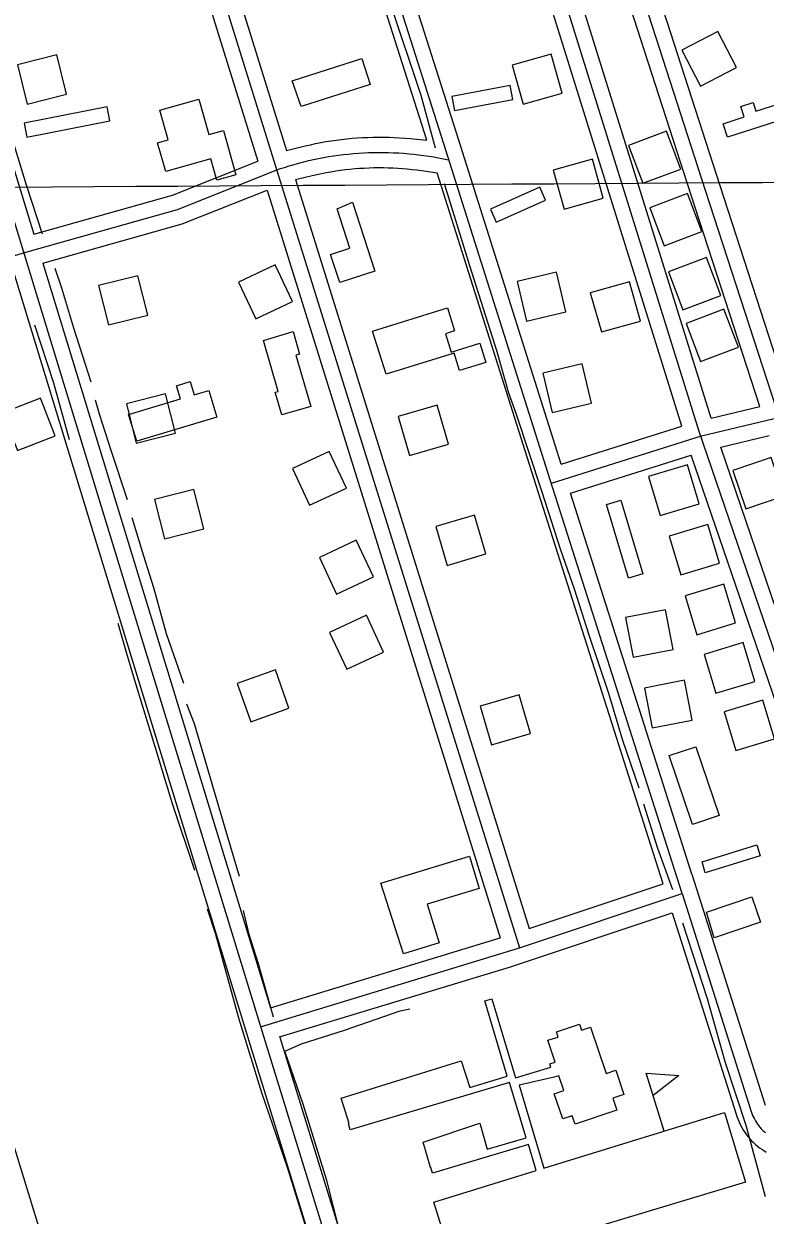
# Model space of a CAD drawing. Extents: x 3477039 to 3515015, y 546746 to 572297.
# Drawn here: x 3507991 to 3508722, y 563373 to 564548 of the extents above; entities that cross this region are included whole.
import ezdxf

# ---------------------------------------------------------------- set-up
doc = ezdxf.new("R2010")
doc.units = 0
for name, color, linetype in [('V-BLDG-OTLN', 7, 'Continuous'), ('V-GRID-MAJR', 7, 'Continuous'), ('V-ROAD-CNTR', 7, 'Continuous'), ('V-TOPO-SHOR', 7, 'Continuous')]:
    doc.layers.add(name, color=color, linetype=linetype)

msp = doc.modelspace()

# ---------------------------------------------------------------- linework, layer by layer
at = {"layer": 'V-BLDG-OTLN'}
msp.add_line((3508622.5, 563455.9), (3508604.8, 563513.2), dxfattribs=at)
for points in [[(3508639.8, 564522.1), (3508658.2, 564486.6), (3508693.7, 564505.1), (3508675.2, 564540.6)], [(3507984.5, 564507.9), (3507994.3, 564469.1), (3508033.1, 564478.9), (3508023.3, 564517.7)], [(3508521.8, 564479.9), (3508510.9, 564518.4), (3508472.4, 564507.6), (3508483.3, 564469.1)], [(3508255.5, 564492), (3508324.2, 564514), (3508332.4, 564488.4), (3508264.4, 564466.6)], [(3508473.3, 564473.6), (3508470.7, 564487.3), (3508413, 564476.5), (3508415.6, 564462.7)], [(3508163.5, 564474), (3508173.4, 564438.9), (3508187.7, 564442.9), (3508200, 564399.3), (3508181.3, 564394), (3508175.4, 564415.2), (3508130.8, 564402.6), (3508122.8, 564431), (3508133.1, 564433.9), (3508124.9, 564463)], [(3508680.7, 564449.6), (3508701.4, 564456.6), (3508698.2, 564466.6), (3508710.3, 564470.5), (3508712.9, 564462.2), (3508752.9, 564475), (3508757.8, 564459.7), (3508684.9, 564436.4)], [(3508075.8, 564452.5), (3508073.1, 564466.2), (3507991.3, 564450.1), (3507994, 564436.3)], [(3508587.1, 564428.3), (3508601.3, 564390.9), (3508638.7, 564405), (3508624.6, 564442.4)], [(3508562.4, 564376.3), (3508551.6, 564414.8), (3508513.1, 564404), (3508523.9, 564365.5)], [(3508505.5, 564374.2), (3508499.8, 564387), (3508451.2, 564365.4), (3508456.8, 564352.6)], [(3508608.2, 564366.7), (3508622.3, 564329.3), (3508659.7, 564343.4), (3508645.6, 564380.8)], [(3508299.8, 564365.9), (3508315.1, 564372.2), (3508337, 564304.2), (3508302.4, 564293.1), (3508293.5, 564320.7), (3508312.4, 564326.8)], [(3508626.8, 564303.6), (3508640.9, 564266.2), (3508678.3, 564280.3), (3508664.2, 564317.8)], [(3508255.8, 564274.2), (3508238.9, 564310.4), (3508202.7, 564293.5), (3508219.6, 564257.3)], [(3508064.7, 564290), (3508074.5, 564251.2), (3508113.2, 564261), (3508103.4, 564299.8)], [(3508477.4, 564294), (3508486.6, 564255.1), (3508525.5, 564264.3), (3508516.3, 564303.2)], [(3508599, 564255.1), (3508588.1, 564293.6), (3508549.6, 564282.8), (3508560.5, 564244.3)], [(3508334.7, 564245.1), (3508408.7, 564268.2), (3508415.8, 564245.3), (3508406.9, 564242.5), (3508412.5, 564224.5), (3508440.5, 564233.3), (3508446.4, 564214.3), (3508420.6, 564206.3), (3508415.2, 564223.5), (3508348.1, 564202.6)], [(3508644, 564252.7), (3508658.1, 564215.3), (3508695.6, 564229.4), (3508681.4, 564266.8)], [(3508227.2, 564235.9), (3508256.4, 564244.9), (3508262.9, 564222.5), (3508259, 564221.4), (3508273.8, 564170.7), (3508245.2, 564162.4), (3508238.7, 564184.8), (3508241.8, 564185.7)], [(3508502.8, 564203.7), (3508512, 564164.8), (3508550.9, 564174.1), (3508541.7, 564213)], [(3508094.1, 564162.9), (3508145.4, 564178.4), (3508141.5, 564191.3), (3508155.1, 564195.5), (3508159, 564182.4), (3508173.3, 564186.7), (3508181.2, 564160.4), (3508102.4, 564136.7)], [(3508021.9, 564141.9), (3508007.4, 564179.1), (3507970.1, 564164.6), (3507984.6, 564127.3)], [(3508092, 564173.5), (3508101.8, 564134.7), (3508140.5, 564144.5), (3508130.7, 564183.3)], [(3508360.1, 564160.9), (3508371.3, 564122.5), (3508409.7, 564133.7), (3508398.5, 564172.1)], [(3508309.1, 564090.2), (3508292.1, 564126.5), (3508255.9, 564109.5), (3508272.8, 564073.3)], [(3508690.1, 564107.6), (3508703.1, 564069.7), (3508740.9, 564082.7), (3508728, 564120.5)], [(3508656.9, 564074.9), (3508645.3, 564113.2), (3508607, 564101.6), (3508618.6, 564063.3)], [(3508119.9, 564079.1), (3508129.7, 564040.3), (3508168.4, 564050.1), (3508158.6, 564088.9)], [(3508565.5, 564074.1), (3508579.8, 564078.4), (3508601.5, 564005.8), (3508587.2, 564001.5)], [(3508397.1, 564052.5), (3508408.3, 564014.1), (3508446.7, 564025.3), (3508435.5, 564063.7)], [(3508677.1, 564016.2), (3508665.5, 564054.5), (3508627.3, 564042.9), (3508638.9, 564004.6)], [(3508335.6, 564002.6), (3508318.6, 564038.8), (3508282.4, 564021.9), (3508299.3, 563985.7)], [(3508692.9, 563957.3), (3508681.3, 563995.6), (3508643.1, 563984), (3508654.7, 563945.7)], [(3508345.7, 563928.6), (3508328.7, 563964.8), (3508292.5, 563947.9), (3508309.4, 563911.7)], [(3508584.3, 563962.7), (3508591.9, 563923.4), (3508631.2, 563931), (3508623.6, 563970.3)], [(3508711.8, 563899.6), (3508700.2, 563937.9), (3508661.9, 563926.3), (3508673.5, 563888)], [(3508201.3, 563897.6), (3508214.7, 563859.9), (3508252.4, 563873.3), (3508239, 563911)], [(3508603.1, 563893.1), (3508610.7, 563853.8), (3508650, 563861.4), (3508642.4, 563900.7)], [(3508441, 563875.3), (3508452.2, 563836.9), (3508490.6, 563848.1), (3508479.4, 563886.5)], [(3508731.4, 563842.9), (3508719.8, 563881.1), (3508681.5, 563869.5), (3508693.1, 563831.3)], [(3508627.4, 563826.4), (3508653.8, 563835.1), (3508676.8, 563767.3), (3508650.5, 563758.4)], [(3508659.8, 563721.6), (3508713.7, 563738.3), (3508717, 563727.6), (3508662.9, 563710.8)], [(3508343, 563700.7), (3508430.5, 563727.2), (3508440.1, 563695.4), (3508388.8, 563680), (3508400.4, 563641.6), (3508365.3, 563630.9)], [(3508664.2, 563672.1), (3508708.8, 563687.2), (3508717.3, 563662.1), (3508671.8, 563646.6)], [(3508604.8, 563513.2), (3508636.8, 563511), (3508611.6, 563491.1)]]:
    msp.add_lwpolyline(points, close=True, dxfattribs=at)
msp.add_lwpolyline([(3508409.1, 563341.5), (3508395.3, 563386), (3508496.3, 563417.1), (3508488.5, 563442.7), (3508393.9, 563414.5), (3508392.2, 563420.1), (3508392, 563420.1), (3508384.6, 563445.1), (3508440.5, 563464), (3508448, 563438.1), (3508486.2, 563449.5), (3508470, 563504), (3508312.9, 563457.2), (3508311, 563463.5), (3508311.6, 563463.6), (3508304, 563488.5), (3508422.1, 563525.4), (3508430.9, 563499.2), (3508467.5, 563510.1), (3508445.4, 563584.5), (3508452.5, 563586.6), (3508475.7, 563508.7), (3508510.7, 563519.1), (3508509.6, 563522.3), (3508514.9, 563524.1), (3508507.6, 563545.9), (3508517.9, 563548.8), (3508516.1, 563553.9), (3508538.9, 563561.6), (3508541, 563555.6), (3508549.7, 563558.5), (3508565.1, 563513), (3508574.6, 563516.2), (3508582.7, 563492.2), (3508571.9, 563488.6), (3508575.9, 563476.8), (3508534.5, 563462.8), (3508531.7, 563471.2), (3508522.4, 563468), (3508514, 563492.9), (3508523.4, 563496.1), (3508518.5, 563510.7), (3508514, 563509.2), (3508479.4, 563501.5), (3508503.8, 563419.5), (3508682, 563474.4), (3508702.8, 563405.7), (3508450.6, 563329.6)], dxfattribs=at)
at = {"layer": 'V-GRID-MAJR'}
msp.add_spline([(3481202, 564229.3), (3486474.8, 564258.8), (3491747.6, 564289.1), (3497020.4, 564320.1), (3502293.2, 564352), (3507566, 564384.6), (3512838.8, 564417.9)], degree=3, dxfattribs=at)
at = {"layer": 'V-ROAD-CNTR'}
for points in [[(3507031.7, 567429.9), (3507208.1, 566850.9), (3507407.7, 566208.8), (3507797.6, 564955), (3508067.1, 564072.2), (3508228.6, 563545.3), (3508482, 562723.7), (3508693.5, 562039.9)], [(3509320.8, 562459.3), (3509304.1, 562486.3), (3509305.1, 562448.8), (3509059.5, 563164.5), (3508663.3, 564383.9), (3508268.7, 565604.8), (3508242.1, 565680.3), (3507963.4, 566555.1), (3507707.8, 567347.5)], [(3507333.5, 567329.5), (3507457.6, 566922.2), (3507655.1, 566285.9), (3507848.3, 565663.6), (3508239, 564407.9), (3508479.7, 563636.8), (3508640.1, 563690.4), (3508707.7, 563477.2)], [(3508640.1, 563690.4), (3508510.1, 564098.5), (3508405.2, 564430), (3508205.2, 565058.2), (3508013.6, 565650), (3507824.4, 566246), (3507620.2, 566898.2)], [(3508745.7, 564178.7), (3508677.6, 564388.5), (3508283, 565609.6), (3508261.8, 565669.6)], [(3507866, 565657.5), (3508249.9, 564423.4)], [(3508716.8, 564170.9), (3508649, 564379.3), (3508254.5, 565600), (3508233.8, 565658.6)], [(3507839.2, 565642.4), (3508221.8, 564412.7)], [(3508388.4, 564433.4), (3508190.9, 565053.7), (3508002.5, 565635.6)], [(3508521, 564114), (3508419.5, 564434.6), (3508219.5, 565062.8), (3508035.3, 565631.5)], [(3507621, 565573.3), (3507811.9, 564959.4), (3508000.8, 564340.9)], [(3508668.7, 564159.4), (3508512.9, 564659.5), (3508300.7, 565330)], [(3508639.8, 564151.3), (3508484.3, 564650.5), (3508272.1, 565321)], [(3508852.5, 563551.7), (3508763.5, 563834.7), (3508657.1, 564146), (3508498.6, 564655), (3508286.4, 565325.5)], [(3508249.9, 564423.4), (3508268.4, 564427.9), (3508273.5, 564429), (3508278.6, 564430.1), (3508283.7, 564431.1), (3508288.8, 564432), (3508294, 564432.8), (3508299.1, 564433.5), (3508304.3, 564434.2), (3508309.5, 564434.8), (3508314.7, 564435.3), (3508319.8, 564435.7), (3508325, 564436), (3508330.2, 564436.2), (3508335.4, 564436.4), (3508340.7, 564436.4), (3508345.9, 564436.4), (3508351.1, 564436.3), (3508356.3, 564436.1), (3508361.5, 564435.9), (3508366.7, 564435.5), (3508371.8, 564435.1), (3508388.4, 564433.4)], [(3508243.2, 564405.1), (3508247.9, 564406.6), (3508252.7, 564408.1), (3508257.4, 564409.5), (3508262.2, 564410.9), (3508267, 564412.1), (3508271.9, 564413.3), (3508276.7, 564414.4), (3508281.6, 564415.4), (3508286.4, 564416.3), (3508291.3, 564417.2), (3508296.2, 564418), (3508301.1, 564418.7), (3508306.1, 564419.3), (3508311, 564419.8), (3508315.9, 564420.3), (3508320.9, 564420.7), (3508325.8, 564421), (3508330.8, 564421.2), (3508335.8, 564421.4), (3508340.7, 564421.4), (3508345.7, 564421.4), (3508350.7, 564421.3), (3508355.6, 564421.1), (3508360.6, 564420.9), (3508365.5, 564420.6), (3508370.5, 564420.1), (3508375.4, 564419.6), (3508380.3, 564419.1), (3508385.3, 564418.4), (3508390.2, 564417.7), (3508395.1, 564416.9), (3508400, 564416), (3508404.8, 564415), (3508409.7, 564414), (3508410.3, 564413.8)], [(3508000.8, 564340.9), (3508137.6, 564379.3), (3508221.8, 564412.7)], [(3507740.3, 564246.6), (3507992.8, 564323), (3508142.4, 564365.1), (3508243.2, 564405.1)], [(3508258.9, 564394.7), (3508275.3, 564398.7), (3508279.9, 564399.7), (3508284.5, 564400.7), (3508289.2, 564401.6), (3508293.8, 564402.4), (3508298.5, 564403.1), (3508303.1, 564403.8), (3508307.8, 564404.4), (3508312.5, 564404.9), (3508317.2, 564405.4), (3508321.9, 564405.7), (3508326.6, 564406), (3508331.4, 564406.2), (3508336.1, 564406.4), (3508340.8, 564406.4), (3508345.5, 564406.4), (3508350.2, 564406.3), (3508355, 564406.2), (3508359.7, 564405.9), (3508364.4, 564405.6), (3508369.1, 564405.2), (3508373.8, 564404.7), (3508378.5, 564404.2), (3508383.2, 564403.6), (3508387.8, 564402.9), (3508398.6, 564401.1)], [(3508621.3, 563699.9), (3508495.8, 564093.9), (3508398.6, 564401.1)], [(3508258.9, 564394.7), (3508489.4, 563655.9), (3508621.3, 563699.9)], [(3508009.5, 564312.2), (3508147.2, 564350.9), (3508230.8, 564384)], [(3508230.8, 564384), (3508460.8, 563646.8)], [(3507980.8, 564303.7), (3508052.8, 564067.8), (3508214.2, 563540.9), (3508463.1, 562734.2)], [(3508009.5, 564312.2), (3508081.5, 564076.6), (3508234.3, 563577.8)], [(3508511.2, 564095.2), (3508659.4, 564141.7), (3508736.6, 564160.2), (3508984.4, 564237.5)], [(3508668.7, 564159.4), (3508716.8, 564170.9)], [(3508521, 564114), (3508639.8, 564151.3)], [(3508678.2, 564130.8), (3508726.1, 564142.2)], [(3508866.8, 563556.2), (3508777.7, 563839.3), (3508678.2, 564130.8)], [(3508530, 564085.4), (3508649.2, 564122.8)], [(3508838.2, 563547.2), (3508749.2, 563830), (3508649.2, 564122.8)], [(3508649.8, 563709.4), (3508530, 564085.4)], [(3507875.3, 563785.8), (3508220.5, 562660.2)], [(3508649.8, 563709.4), (3508649.8, 563709.4), (3508722, 563481.7)], [(3508469.9, 563617.8), (3508630.4, 563671.3), (3508693.4, 563472.7)], [(3508234.3, 563577.8), (3508460.8, 563646.8)], [(3508224.4, 563559), (3508479.7, 563636.8)], [(3508243.1, 563549.1), (3508469.9, 563617.8)], [(3508242.9, 563549.7), (3508242.9, 563549.7), (3508496.4, 562728.1), (3508706, 562050.2)], [(3508693.4, 563472.7), (3508694.1, 563470.6), (3508695, 563468.1), (3508695.9, 563465.7), (3508697, 563463.4), (3508698.2, 563461.1), (3508699.4, 563458.8), (3508700.7, 563456.6), (3508702.2, 563454.5), (3508703.7, 563452.4), (3508705.3, 563450.3), (3508707, 563448.4), (3508708.7, 563446.5), (3508710.6, 563444.7), (3508712.5, 563442.9), (3508714.4, 563441.3), (3508716.5, 563439.7), (3508718.6, 563438.2), (3508720.7, 563436.8), (3508723, 563435.4)], [(3508707.7, 563477.2), (3508708.3, 563475.3), (3508709, 563473.5), (3508709.7, 563471.6), (3508710.5, 563469.8), (3508711.4, 563468.1), (3508712.4, 563466.3), (3508713.4, 563464.7), (3508714.5, 563463), (3508715.7, 563461.4), (3508716.9, 563459.9), (3508718.2, 563458.4), (3508719.5, 563456.9), (3508720.9, 563455.5), (3508722.4, 563454.2)]]:
    msp.add_lwpolyline(points, dxfattribs=at)
at = {"layer": 'V-TOPO-SHOR'}
for points in [[(3508013.6, 565622.1), (3508031.9, 565561.9), (3508056.2, 565495), (3508071.2, 565448.5), (3508091.9, 565382.9), (3508108.5, 565331.4), (3508132.4, 565250.5), (3508157.1, 565172.9), (3508169.6, 565130.1), (3508186.3, 565082.8), (3508200.8, 565031.7), (3508226, 564964.4), (3508253.2, 564882.6), (3508278.3, 564805.4), (3508301.4, 564735.6), (3508323.3, 564657.6), (3508351.2, 564571.3), (3508382.5, 564477.8), (3508396.6, 564426)], [(3508009.3, 564340.6), (3507993.5, 564389.2), (3507975.7, 564447.3), (3507961.2, 564498.8)], [(3508405.5, 564390.7), (3508430.6, 564309.7), (3508457.3, 564225), (3508469, 564184.4), (3508476.3, 564163.2), (3508501.5, 564087.6), (3508520.1, 564029.5), (3508533.5, 563990.9), (3508548.1, 563945.6), (3508567.6, 563887.9), (3508581.3, 563841.8), (3508597.6, 563794.5)], [(3508057.2, 564194.9), (3508040.1, 564248), (3508028.4, 564287.5), (3508021.9, 564307)], [(3508035.8, 564138), (3508020.4, 564193.7), (3508001.8, 564251)], [(3508093.2, 564078.6), (3508077.4, 564126.4), (3508065.6, 564163.3), (3508061.6, 564177)], [(3508148.7, 563897.6), (3508131.6, 563946.6), (3508119.1, 563991.9), (3508109.4, 564023), (3508097.6, 564060.8)], [(3508159.5, 563713), (3508137.6, 563779), (3508121.8, 563830.9), (3508100.4, 563900.6), (3508092.3, 563928), (3508083.8, 563956.7)], [(3508203.7, 563707.1), (3508189.5, 563754.8), (3508173.3, 563809.6), (3508159.2, 563857.8), (3508151.8, 563877.3)], [(3508602, 563778.7), (3508615.8, 563735.1), (3508630.8, 563694.4)], [(3508309.3, 563226.8), (3508292.3, 563279.6), (3508271.3, 563354.3), (3508251.1, 563420.3), (3508225.5, 563493.8), (3508202.8, 563567.3), (3508180.2, 563649.9), (3508172.1, 563674.8)], [(3508237.1, 563568.5), (3508222.5, 563621.2), (3508213.2, 563649.9), (3508207.6, 563673.5)], [(3508640.5, 563661.6), (3508664.9, 563586.9), (3508682.6, 563523.8), (3508702.9, 563461.9), (3508721.9, 563391.4)], [(3508421.3, 562972), (3508399.4, 563039.6), (3508376.3, 563113.1), (3508351.2, 563196.1), (3508323.3, 563290.8), (3508302.7, 563356.8), (3508289.8, 563407.4), (3508266.3, 563482.6), (3508248.4, 563534.9), (3508264.6, 563542.2), (3508307, 563555.6), (3508362.2, 563574.7), (3508371.7, 563576.7)]]:
    msp.add_lwpolyline(points, dxfattribs=at)

doc.saveas('drawing.dxf')
